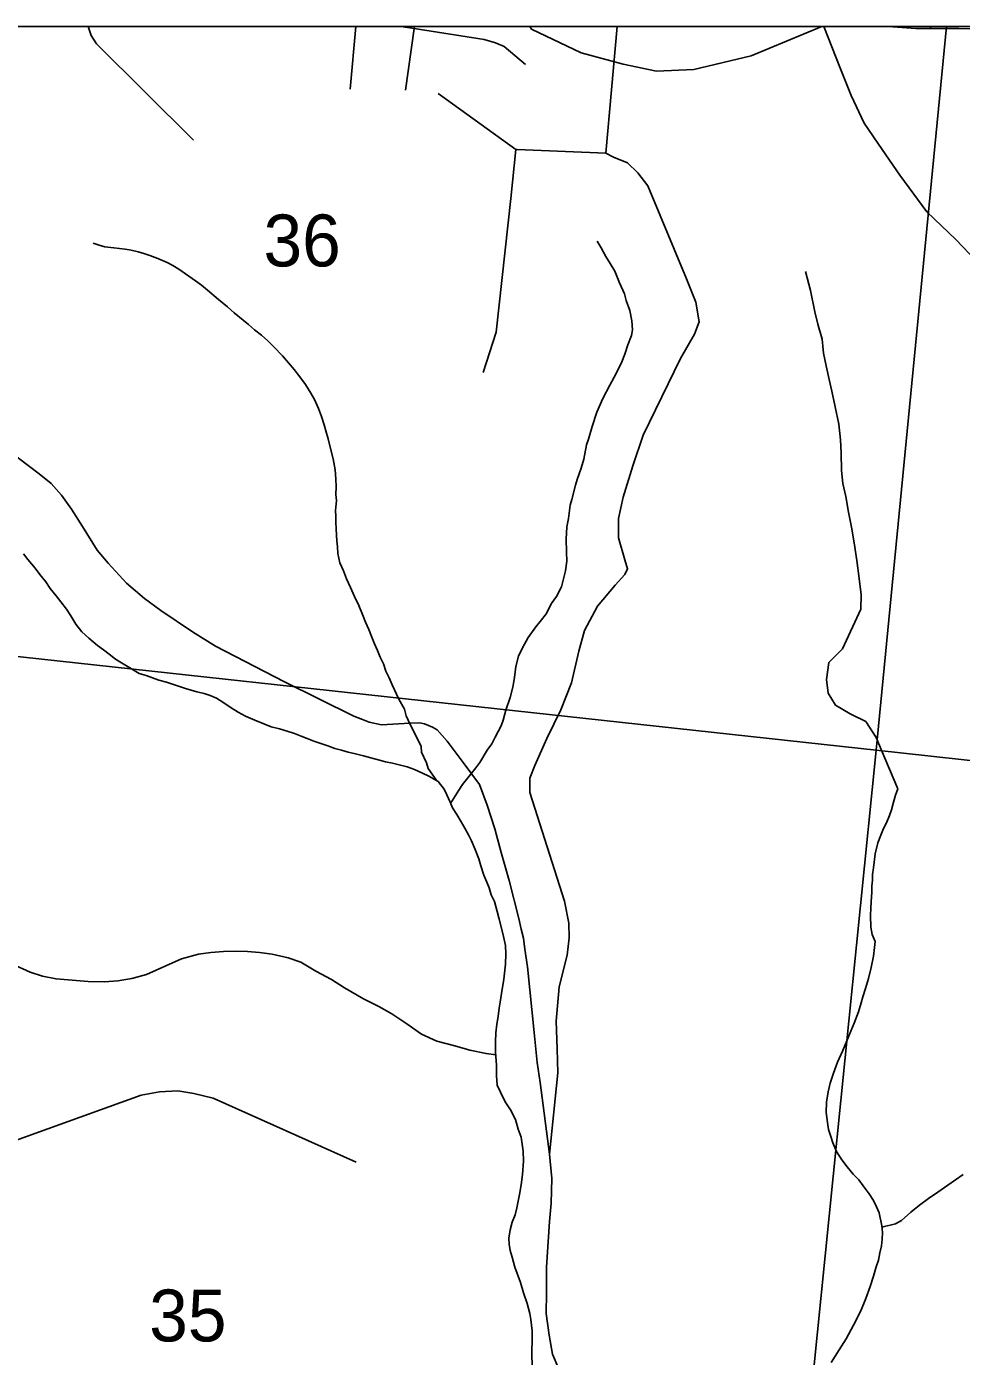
# Model space of a CAD drawing. Extents: x -8.2 to 38.5, y -0.1 to 21.9.
# Drawn here: x 4.362 to 5.115, y 19.692 to 20.764 of the extents above; entities that cross this region are included whole.
import ezdxf

# ---------------------------------------------------------------- set-up
doc = ezdxf.new("R2010")
doc.units = 0
for name, color, linetype in [('Default', 7, 'Continuous'), ('GM_X_Adjacent_County_Text', 7, 'Continuous'), ('GM_X_County_Road_Text', 7, 'Continuous'), ('GM_X_Minor_River', 7, 'Continuous'), ('GM_X_Section', 7, 'Continuous'), ('GM_X_Township', 7, 'Continuous'), ('GM_X_Township_Subdivision_Text', 7, 'Continuous'), ('GM_X_Township_Text', 7, 'Continuous'), ('GM_X_US_Location', 7, 'Continuous')]:
    doc.layers.add(name, color=color, linetype=linetype)

msp = doc.modelspace()

# ---------------------------------------------------------------- linework, layer by layer
at = {"layer": 'Default'}
msp.add_lwpolyline([(8.9634, 15.3136), (8.9634, 20.7535), (8.8842, 20.7645), (4.0666, 20.7645), (4.0665, 20.7635), (4.0467, 20.5533), (4.0404, 20.4649), (4.0302, 20.3597), (3.9961, 19.9817), (3.9436, 19.3979), (3.9289, 19.2353), (3.8854, 18.7517), (3.8472, 18.3279), (3.8449, 18.303), (3.8435, 18.2895), (3.8184, 18.0516), (3.7486, 17.3899)], dxfattribs=at)
for points in [[(5.1033, 20.7645), (4.0738, 20.7645), (4.0367, 20.2914), (5.0467, 20.1811)], [(6.1116, 20.7645), (5.1033, 20.7645), (5.0467, 20.1811), (6.0401, 20.072)]]:
    msp.add_lwpolyline(points, close=True, dxfattribs=at)
at = {"layer": 'GM_X_Adjacent_County_Text'}
for points in [[(5.0467, 20.1811), (4.9457, 19.1792), (3.9431, 19.2991), (4.0367, 20.2914)], [(5.0467, 20.1811), (6.0401, 20.072), (5.9396, 19.0747), (4.9457, 19.1792)]]:
    msp.add_lwpolyline(points, close=True, dxfattribs=at)
at = {"layer": 'GM_X_Minor_River'}
for points in [[(4.6928, 20.1564), (4.6857, 20.1663), (4.6843, 20.1709), (4.6804, 20.1794), (4.6801, 20.184), (4.6758, 20.1929), (4.6711, 20.2017), (4.6679, 20.2087), (4.6665, 20.2141), (4.6621, 20.2222), (4.6568, 20.2337), (4.6542, 20.2395), (4.6517, 20.2449), (4.6496, 20.2507), (4.6471, 20.2561), (4.6449, 20.2615), (4.6424, 20.2669), (4.6403, 20.2723), (4.6378, 20.2784), (4.6353, 20.2842), (4.6328, 20.2904), (4.6299, 20.2977), (4.6263, 20.305), (4.6231, 20.3123), (4.6199, 20.3193), (4.6174, 20.3258), (4.6145, 20.332), (4.6128, 20.3397), (4.6126, 20.345), (4.612, 20.35), (4.6117, 20.3545), (4.6115, 20.3595), (4.6112, 20.3648), (4.6114, 20.3698), (4.6111, 20.3743), (4.6117, 20.3823), (4.6114, 20.3873), (4.6116, 20.3934), (4.6114, 20.3998), (4.6108, 20.4071), (4.6092, 20.4159), (4.6071, 20.4243), (4.605, 20.432), (4.6033, 20.4385), (4.6019, 20.4435), (4.5998, 20.45), (4.5973, 20.4566), (4.5941, 20.4639), (4.5912, 20.4689), (4.5868, 20.4759), (4.5824, 20.4821), (4.5777, 20.488), (4.5732, 20.4934), (4.5684, 20.4989), (4.5614, 20.5063), (4.5566, 20.511), (4.5514, 20.5157), (4.5458, 20.5201), (4.541, 20.5244), (4.5365, 20.5279), (4.5294, 20.5338), (4.5239, 20.5386), (4.5168, 20.5445), (4.5079, 20.552), (4.503, 20.5559), (4.4982, 20.5595), (4.4848, 20.569), (4.4799, 20.5718), (4.4754, 20.5742), (4.4679, 20.5774), (4.4615, 20.5799), (4.4566, 20.5816), (4.452, 20.5828), (4.4464, 20.5841), (4.4415, 20.585), (4.4324, 20.586), (4.4252, 20.587), (4.4206, 20.5883), (4.4157, 20.5899)], [(4.7037, 20.1381), (4.7104, 20.1489), (4.7135, 20.1534), (4.7242, 20.1668), (4.7273, 20.1712), (4.7333, 20.181), (4.7369, 20.1862), (4.7397, 20.1915), (4.7445, 20.2008), (4.7461, 20.2054), (4.7482, 20.2133), (4.7519, 20.2235), (4.754, 20.2318), (4.7554, 20.2397), (4.7564, 20.2485), (4.7585, 20.2568), (4.7618, 20.2635), (4.7662, 20.2718), (4.7725, 20.2804), (4.776, 20.2848), (4.7811, 20.2912), (4.7848, 20.2991), (4.7891, 20.305), (4.7931, 20.3129), (4.7944, 20.3182), (4.7965, 20.3258), (4.7975, 20.3334), (4.7973, 20.341), (4.7968, 20.3513), (4.7975, 20.3611), (4.7988, 20.368), (4.8002, 20.3786), (4.8015, 20.3831), (4.8045, 20.3948), (4.8057, 20.3994), (4.809, 20.4084), (4.8111, 20.4156), (4.8133, 20.4273), (4.815, 20.4318), (4.8179, 20.442), (4.8216, 20.4537), (4.8265, 20.4646), (4.8321, 20.4755), (4.8373, 20.4849), (4.8417, 20.4943), (4.8442, 20.5003), (4.8467, 20.5079), (4.8495, 20.5154), (4.8504, 20.5199), (4.8498, 20.5272), (4.8482, 20.5356), (4.8453, 20.5437), (4.844, 20.549), (4.84, 20.5579), (4.8361, 20.5672), (4.8325, 20.5734), (4.8288, 20.5792), (4.8252, 20.5861), (4.8219, 20.5915)], [(5.0641, 20.15), (5.0507, 20.1816), (5.0467, 20.1912), (5.0383, 20.2043), (5.0259, 20.2103), (5.0139, 20.2175), (5.0081, 20.2271), (5.0068, 20.2382), (5.0087, 20.2518), (5.0196, 20.2629), (5.0344, 20.2949), (5.0347, 20.3063), (5.0331, 20.3196), (5.0312, 20.3341), (5.0289, 20.3483), (5.0269, 20.3609), (5.0245, 20.3731), (5.0222, 20.3857), (5.0198, 20.396), (5.0189, 20.4067), (5.0185, 20.4208), (5.018, 20.4314), (5.0167, 20.444), (5.0137, 20.4578), (5.0109, 20.4704), (5.0089, 20.4799), (5.0065, 20.491), (5.0044, 20.5013), (5.0032, 20.5124), (4.9997, 20.5246), (4.9973, 20.5346), (4.9939, 20.5518), (4.9897, 20.5671)], [(4.742, 19.9664), (4.7429, 19.9732), (4.7438, 19.9778), (4.7447, 19.985), (4.7466, 19.9964), (4.748, 20.0085), (4.7483, 20.0169), (4.7481, 20.0237), (4.746, 20.0333), (4.7429, 20.0448), (4.7412, 20.0509), (4.7391, 20.059), (4.7366, 20.0644), (4.7349, 20.0702), (4.7331, 20.0748), (4.7306, 20.0802), (4.7281, 20.0879), (4.7264, 20.0936), (4.7235, 20.1009), (4.7207, 20.1079), (4.7181, 20.1129), (4.7153, 20.1183), (4.7123, 20.1233), (4.7087, 20.1291), (4.7054, 20.1345), (4.7033, 20.1392), (4.7008, 20.145), (4.6986, 20.1496), (4.6938, 20.1558), (4.6863, 20.1602), (4.6811, 20.1626), (4.6747, 20.1655), (4.6687, 20.1676), (4.6622, 20.1693), (4.657, 20.1705), (4.6513, 20.1718), (4.6464, 20.1731), (4.6396, 20.1748), (4.6335, 20.1765), (4.6271, 20.1782), (4.6211, 20.1795), (4.6158, 20.1812), (4.6105, 20.1825), (4.6048, 20.1846), (4.6, 20.1862), (4.5935, 20.1883), (4.5883, 20.1904), (4.5834, 20.1924), (4.5781, 20.1944), (4.5721, 20.1965), (4.566, 20.1982), (4.5592, 20.1999), (4.5532, 20.2024), (4.5461, 20.2052), (4.5386, 20.2085), (4.5326, 20.2117), (4.527, 20.2153), (4.521, 20.2193), (4.515, 20.2229), (4.5101, 20.2253), (4.5052, 20.2269), (4.4992, 20.2282), (4.4901, 20.2308), (4.4829, 20.2333), (4.4747, 20.2358), (4.4686, 20.2375), (4.4584, 20.2412), (4.4528, 20.2429), (4.4438, 20.2484), (4.4386, 20.2516), (4.4337, 20.2544), (4.4285, 20.2584), (4.424, 20.2619), (4.4192, 20.2655), (4.4121, 20.2714), (4.4065, 20.2765), (4.4018, 20.2827), (4.3978, 20.2893), (4.3941, 20.2947), (4.3897, 20.3006), (4.386, 20.3056), (4.3812, 20.3115), (4.3776, 20.3169), (4.3728, 20.3227), (4.3691, 20.3278), (4.3632, 20.3348), (4.3596, 20.3395)], [(5.0105, 19.6875), (5.0169, 19.6976), (5.0225, 19.7066), (5.0285, 19.7174), (5.0345, 19.7291), (5.0385, 19.7389), (5.0419, 19.7487), (5.0447, 19.757), (5.0468, 19.7645), (5.0485, 19.7698), (5.0498, 19.7759), (5.0511, 19.7815), (5.0516, 19.7868), (5.0518, 19.7922), (5.0512, 19.7975), (5.0492, 19.8082), (5.047, 19.8129), (5.0445, 19.8179), (5.0412, 19.8233), (5.0364, 19.8299), (5.0328, 19.8346), (5.0283, 19.8393), (5.0235, 19.8451), (5.0191, 19.8509), (5.0147, 19.8575), (5.0119, 19.8645), (5.0101, 19.8695), (5.0084, 19.8752), (5.0074, 19.881), (5.0065, 19.889), (5.0067, 19.8974), (5.008, 19.9057), (5.0098, 19.9125), (5.0123, 19.9208), (5.0155, 19.9295), (5.02, 19.9389), (5.0249, 19.9513), (5.0289, 19.9611), (5.0326, 19.9701), (5.0347, 19.9773), (5.036, 19.9822), (5.0381, 19.989), (5.0405, 19.9969), (5.0427, 20.006), (5.0445, 20.0151), (5.0454, 20.0219), (5.0459, 20.0268), (5.0434, 20.0326), (5.0424, 20.0384), (5.0423, 20.0479), (5.0425, 20.0536), (5.0426, 20.0589), (5.0432, 20.0665), (5.0433, 20.0714), (5.0438, 20.0764), (5.0439, 20.0809), (5.0445, 20.0863), (5.0459, 20.0976), (5.0481, 20.1063), (5.0505, 20.1127), (5.0526, 20.118), (5.055, 20.1225), (5.0574, 20.1285), (5.059, 20.1331), (5.0607, 20.1391), (5.0624, 20.1448), (5.0641, 20.15)], [(4.7402, 19.9354), (4.7324, 19.9365), (4.7192, 19.9391), (4.7071, 19.9428), (4.6928, 19.9466), (4.6804, 19.9522), (4.6684, 19.9605), (4.6564, 19.9684), (4.6459, 19.9744), (4.6335, 19.9807), (4.6182, 19.9895), (4.6077, 19.9962), (4.5953, 20.003), (4.583, 20.0101), (4.5728, 20.0138), (4.5599, 20.0167), (4.5497, 20.0181), (4.5402, 20.0188), (4.5307, 20.019), (4.5208, 20.0188), (4.5106, 20.018), (4.5007, 20.0167), (4.4869, 20.0128), (4.4742, 20.0071), (4.4588, 20.0002), (4.447, 19.9971), (4.4355, 19.9951), (4.4249, 19.9942), (4.4116, 19.9945), (4.3987, 19.9956), (4.3858, 19.9967), (4.3748, 19.9988), (4.365, 20.0021), (4.3507, 20.0085)], [(4.7694, 19.6847), (4.7692, 19.6942), (4.7696, 19.7079), (4.7694, 19.7129), (4.7685, 19.722), (4.7675, 19.727), (4.7654, 19.7351), (4.7626, 19.7435), (4.7601, 19.752), (4.7555, 19.7643), (4.7535, 19.7723), (4.7517, 19.7777), (4.7511, 19.7827), (4.7508, 19.7876), (4.7518, 19.7944), (4.7535, 19.8005), (4.7559, 19.8065), (4.7572, 19.8122), (4.7594, 19.8228), (4.7607, 19.8307), (4.7617, 19.8391), (4.7624, 19.8497), (4.7622, 19.8577), (4.7606, 19.8692), (4.7581, 19.8754), (4.7561, 19.8834), (4.7521, 19.8911), (4.7477, 19.8977), (4.7441, 19.9054), (4.7412, 19.9109), (4.7407, 19.9189), (4.7409, 19.9272), (4.74, 19.9375), (4.7399, 19.9459), (4.7401, 19.9531), (4.741, 19.9603), (4.742, 19.9664)], [(5.0513, 19.7966), (5.0622, 19.7991), (5.0672, 19.802), (5.0746, 19.8087), (5.0816, 19.8142), (5.089, 19.8197), (5.0964, 19.8248), (5.1045, 19.8303), (5.1169, 19.8391)]]:
    msp.add_lwpolyline(points, dxfattribs=at)
at = {"layer": 'GM_X_Section'}
msp.add_lwpolyline([(8.9634, 15.3136), (8.9634, 20.7645), (2.1634, 20.7645), (2.1634, 13.9645)], dxfattribs=at)
at = {"layer": 'GM_X_Township'}
msp.add_line((2.1634, 20.7645), (8.9634, 20.7645), dxfattribs=at)
at = {"layer": 'GM_X_Township_Subdivision_Text'}
for p, q in [((4.6274, 20.7645), (4.6229, 20.714)), ((5.0904, 20.763), (5.0907, 20.7645)), ((4.6937, 20.7105), (4.7564, 20.6654))]:
    msp.add_line(p, q, dxfattribs=at)
for points in [[(4.4967, 20.6729), (4.4184, 20.7505), (4.414, 20.7574), (4.412, 20.7637), (4.4119, 20.7645)], [(4.6637, 20.7645), (4.6743, 20.7628), (4.7308, 20.754), (4.7399, 20.7515), (4.747, 20.7484), (4.7642, 20.734)], [(4.6746, 20.7645), (4.6743, 20.7628), (4.6673, 20.7131)], [(4.73, 20.4855), (4.7405, 20.518), (4.7522, 20.626), (4.7564, 20.6654), (4.7574, 20.6653), (4.8289, 20.6624)], [(4.2286, 19.8454), (4.3146, 19.8531), (4.3297, 19.8581), (4.4543, 19.903), (4.4692, 19.9057), (4.484, 19.9064), (4.4969, 19.9042), (4.5124, 19.9004), (4.6277, 19.8489)]]:
    msp.add_lwpolyline(points, dxfattribs=at)
at = {"layer": 'GM_X_Township_Text'}
for points in [[(4.7836, 19.8553), (4.7903, 19.9209), (4.7897, 19.9402), (4.7888, 19.9626), (4.7914, 19.9903), (4.7977, 20.0157), (4.7994, 20.0297), (4.7991, 20.0415), (4.7955, 20.0594), (4.7676, 20.147), (4.7677, 20.1584), (4.7716, 20.1686), (4.7813, 20.1905), (4.7925, 20.2136), (4.8011, 20.2355), (4.807, 20.2609), (4.8117, 20.2775), (4.8222, 20.2972), (4.8364, 20.3141), (4.8441, 20.3228), (4.8464, 20.3273), (4.8442, 20.3345), (4.8391, 20.3524), (4.8392, 20.368), (4.8428, 20.385), (4.8507, 20.4104), (4.8589, 20.435), (4.8891, 20.4969), (4.9003, 20.5166), (4.9042, 20.5264), (4.9013, 20.5424), (4.8939, 20.5611), (4.8628, 20.6362), (4.8546, 20.6465), (4.8463, 20.6546), (4.835, 20.6593), (4.8289, 20.6624), (4.8381, 20.7645)], [(5.0045, 20.7645), (5.0174, 20.7317), (5.0267, 20.7089), (5.0371, 20.6867), (5.0517, 20.6653), (5.0659, 20.6447), (5.0876, 20.6152), (5.1109, 20.5929), (5.1276, 20.5753), (5.1784, 20.5216), (5.1916, 20.51), (5.21, 20.4946), (5.2326, 20.4804), (5.2481, 20.4718), (5.2564, 20.4645), (5.2714, 20.4496), (5.286, 20.4327), (5.3005, 20.4149), (5.3755, 20.3227)], [(5.0565, 20.7645), (5.0788, 20.763), (5.0904, 20.763), (5.1134, 20.763), (5.1402, 20.7622), (5.1869, 20.7608), (5.3042, 20.7573), (5.4032, 20.7543)], [(4.3297, 20.436), (4.3723, 20.4039), (4.3818, 20.3961), (4.3902, 20.3867), (4.3982, 20.3753), (4.4071, 20.3615), (4.419, 20.3423), (4.4277, 20.3319), (4.4426, 20.3158), (4.4571, 20.3033), (4.4703, 20.2938), (4.4957, 20.2764), (4.5143, 20.2649), (4.5699, 20.2363), (4.6259, 20.2085), (4.6327, 20.2058), (4.6381, 20.2037), (4.648, 20.2016), (4.6708, 20.2029), (4.6786, 20.203), (4.6827, 20.2022), (4.686, 20.2011), (4.6892, 20.1996), (4.6929, 20.1975), (4.7009, 20.1884), (4.7147, 20.1702), (4.7271, 20.1534), (4.7333, 20.1368), (4.7394, 20.1176), (4.7445, 20.0987), (4.7511, 20.076), (4.7589, 20.0454), (4.7606, 20.0367), (4.7624, 20.0296), (4.7636, 20.0206), (4.7657, 20.0063), (4.771, 19.9536), (4.7736, 19.9293), (4.7759, 19.9132), (4.7836, 19.8553), (4.7853, 19.8358), (4.7849, 19.8159), (4.7836, 19.8011), (4.781, 19.7643), (4.781, 19.7437), (4.7808, 19.7269), (4.7833, 19.7095), (4.7859, 19.6941), (4.7904, 19.6834)]]:
    msp.add_lwpolyline(points, dxfattribs=at)
at = {"layer": 'GM_X_US_Location'}
msp.add_lwpolyline([(4.7677, 20.7645), (4.769, 20.7625), (4.8091, 20.7432), (4.8428, 20.7342), (4.8697, 20.7286), (4.8999, 20.73), (4.9461, 20.7408), (5.003, 20.7645)], dxfattribs=at)

# ---------------------------------------------------------------- texts
at = {"layer": 'GM_X_County_Road_Text'}
for s, p in [('36', (4.553, 20.5711)), ('35', (4.4609, 19.7044))]:
    msp.add_text(s, height=0.04186, rotation=0, dxfattribs=at).set_placement(p)

doc.saveas('drawing.dxf')
